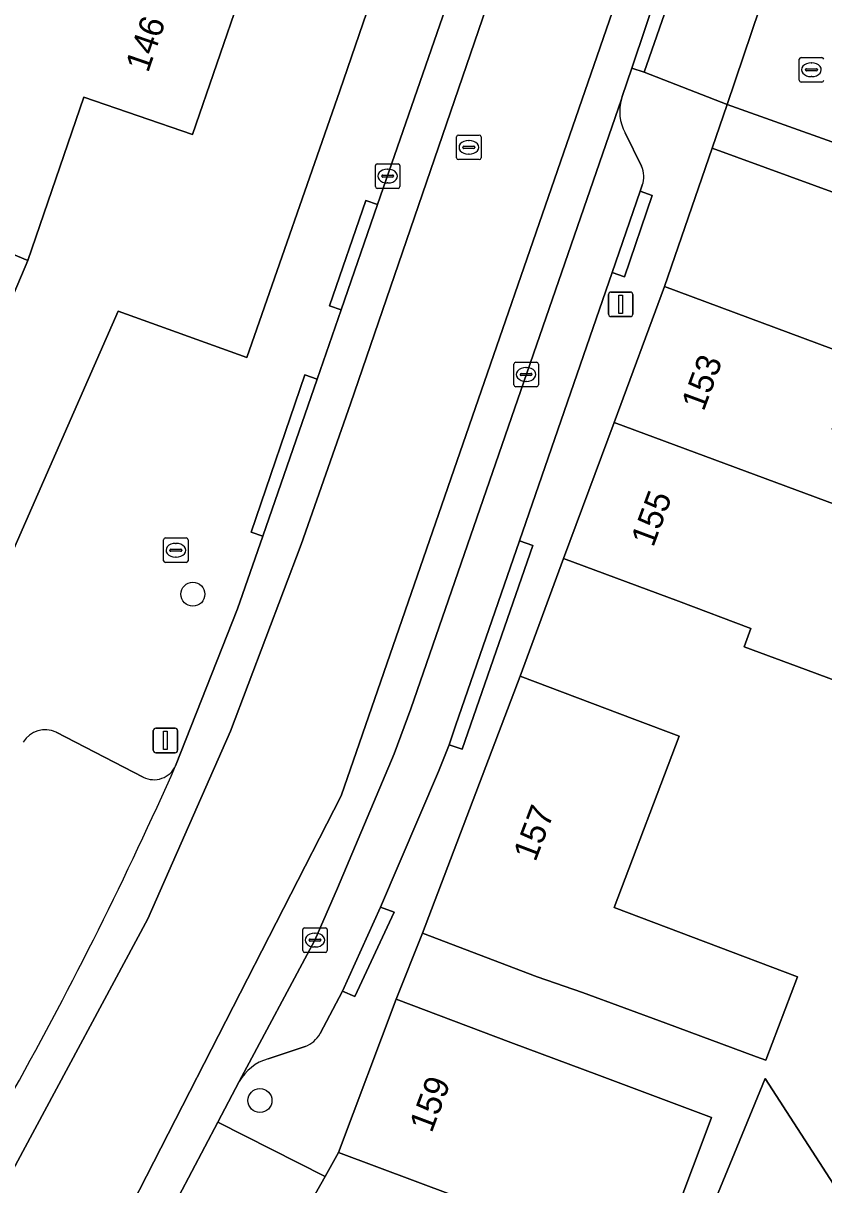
# Model space of a CAD drawing. Extents: x 162879 to 165540, y 384011 to 385181.
# Drawn here: x 164344.89 to 164377.54, y 384585.06 to 384632.45 of the extents above; entities that cross this region are included whole.
import ezdxf

# ---------------------------------------------------------------- set-up
doc = ezdxf.new("R2010")
doc.units = 0
for name, color, linetype in [('IMGEO_Boom', 7, 'Continuous'), ('IMGEO_Erf', 7, 'Continuous'), ('IMGEO_Groenvoorziening', 7, 'Continuous'), ('IMGEO_Kolk', 7, 'Continuous'), ('IMGEO_Lichtmast', 7, 'Continuous'), ('IMGEO_Pand', 7, 'Continuous'), ('IMGEO_Pand_nummerreeks', 7, 'Continuous'), ('IMGEO_Parkeervlak_open', 7, 'Continuous'), ('IMGEO_Rijbaan_lokaal_gesloten', 7, 'Continuous'), ('IMGEO_Rijbaan_lokaal_open', 7, 'Continuous'), ('IMGEO_Rioolput', 7, 'Continuous'), ('IMGEO_Voetpad_open', 7, 'Continuous')]:
    doc.layers.add(name, color=color, linetype=linetype)

msp = doc.modelspace()

# ---------------------------------------------------------------- linework, layer by layer
at = {"layer": 'IMGEO_Boom'}
for centre in [(164351.812, 384609.152), (164354.546, 384588.497)]:
    msp.add_circle(centre, 0.489, dxfattribs=at)
at = {"layer": 'IMGEO_Erf'}
for points in [[(164289.768, 384534.7), (164291.477, 384535.954), (164309.602, 384548.644), (164322.198, 384559.899), (164322.408, 384560.17), (164322.494, 384560.391), (164335.312, 384590.058), (164348.766, 384620.706), (164354.011, 384618.805), (164357.798, 384629.685), (164376.258, 384683.505)], [(164353.776, 384633.69), (164351.792, 384627.904), (164347.359, 384629.424), (164345.076, 384622.769), (164339.242, 384608.961)], [(164380.322, 384624.675), (164372.988, 384627.356), (164371.041, 384621.703), (164379.007, 384618.748)], [(164378.59, 384605.417), (164376.788, 384606.086), (164374.294, 384607.012), (164374.569, 384607.754), (164371.614, 384608.873), (164366.926, 384610.612), (164365.158, 384605.817), (164369.833, 384604.044), (164371.64, 384603.358), (164368.992, 384596.378), (164376.463, 384593.544), (164375.175, 384590.143), (164374.792, 384590.285), (164371.098, 384591.652), (164367.701, 384592.909), (164365.852, 384593.549), (164361.177, 384595.323), (164360.102, 384592.629), (164364.783, 384590.871), (164368.395, 384589.515), (164372.953, 384587.803), (164372.574, 384586.792), (164370.607, 384581.554)], [(164382.927, 384568.841), (164374.307, 384566.268), (164374.035, 384567.211), (164372.932, 384567.459), (164372.398, 384569.321), (164373.175, 384570.123), (164371.905, 384574.431), (164376.223, 384575.739), (164373.518, 384579.807), (164372.087, 384581.958), (164373.989, 384586.583), (164375.144, 384589.391), (164378.237, 384584.631)], [(164362.436, 384584.622), (164357.755, 384586.38), (164357.2, 384585.398), (164354.403, 384580.448)]]:
    msp.add_lwpolyline(points, dxfattribs=at)
at = {"layer": 'IMGEO_Groenvoorziening'}
msp.add_lwpolyline([(164380.189, 384626.782), (164373.598, 384629.128), (164372.988, 384627.356), (164380.322, 384624.675), (164382.861, 384623.493), (164385.057, 384622.108), (164396.389, 384609.653), (164396.9, 384611.092), (164386.964, 384622.407)], dxfattribs=at)
at = {"layer": 'IMGEO_Kolk'}
for p, q in [((164376.536, 384630.122), (164376.536, 384630.974)), ((164376.611, 384631.048), (164377.463, 384631.048)), ((164376.795, 384630.542), (164376.795, 384630.554)), ((164377.233, 384630.505), (164376.835, 384630.505)), ((164376.838, 384630.591), (164377.236, 384630.591)), ((164377.024, 384630.828), (164377.049, 384630.828)), ((164377.279, 384630.554), (164377.279, 384630.542)), ((164377.463, 384630.048), (164376.611, 384630.048)), ((164377.047, 384630.268), (164377.022, 384630.268)), ((164359.254, 384625.784), (164359.254, 384626.636)), ((164359.329, 384626.71), (164360.181, 384626.71)), ((164360.255, 384626.636), (164360.255, 384625.784)), ((164359.513, 384626.204), (164359.513, 384626.216)), ((164359.951, 384626.167), (164359.553, 384626.167)), ((164359.556, 384626.253), (164359.954, 384626.253)), ((164359.742, 384626.49), (164359.767, 384626.49)), ((164359.997, 384626.216), (164359.997, 384626.204)), ((164360.181, 384625.71), (164359.329, 384625.71)), ((164359.765, 384625.93), (164359.74, 384625.93)), ((164364.974, 384618.617), (164365.826, 384618.617)), ((164364.899, 384617.691), (164364.899, 384618.543)), ((164365.158, 384618.111), (164365.158, 384618.123)), ((164365.201, 384618.16), (164365.599, 384618.16)), ((164365.387, 384618.397), (164365.412, 384618.397)), ((164365.642, 384618.123), (164365.642, 384618.111)), ((164365.9, 384618.543), (164365.9, 384617.691)), ((164365.596, 384618.074), (164365.198, 384618.074)), ((164365.41, 384617.837), (164365.385, 384617.837)), ((164365.826, 384617.617), (164364.974, 384617.617)), ((164350.615, 384610.522), (164350.615, 384611.374)), ((164350.69, 384611.448), (164351.542, 384611.448)), ((164350.917, 384610.991), (164351.315, 384610.991)), ((164351.103, 384611.228), (164351.128, 384611.228)), ((164351.616, 384611.374), (164351.616, 384610.522)), ((164350.874, 384610.942), (164350.874, 384610.954)), ((164351.312, 384610.905), (164350.914, 384610.905)), ((164351.126, 384610.668), (164351.101, 384610.668)), ((164351.358, 384610.954), (164351.358, 384610.942)), ((164351.542, 384610.448), (164350.69, 384610.448)), ((164356.289, 384594.617), (164356.289, 384595.469)), ((164356.364, 384595.543), (164357.216, 384595.543)), ((164357.29, 384595.469), (164357.29, 384594.617)), ((164356.548, 384595.037), (164356.548, 384595.049)), ((164356.986, 384595), (164356.588, 384595)), ((164356.591, 384595.086), (164356.989, 384595.086)), ((164356.777, 384595.323), (164356.802, 384595.323)), ((164357.032, 384595.049), (164357.032, 384595.037)), ((164357.216, 384594.543), (164356.364, 384594.543)), ((164356.8, 384594.763), (164356.775, 384594.763))]:
    msp.add_line(p, q, dxfattribs=at)
for points in [[(164376.536, 384630.122), (164376.536, 384630.974)], [(164376.611, 384631.048), (164377.463, 384631.048)], [(164377.463, 384630.048), (164376.611, 384630.048)], [(164359.254, 384625.784), (164359.254, 384626.636)], [(164359.329, 384626.71), (164360.181, 384626.71)], [(164360.255, 384626.636), (164360.255, 384625.784)], [(164360.181, 384625.71), (164359.329, 384625.71)], [(164364.974, 384618.617), (164365.826, 384618.617)], [(164364.899, 384617.691), (164364.899, 384618.543)], [(164365.9, 384618.543), (164365.9, 384617.691)], [(164365.826, 384617.617), (164364.974, 384617.617)], [(164350.615, 384610.522), (164350.615, 384611.374)], [(164350.69, 384611.448), (164351.542, 384611.448)], [(164351.616, 384611.374), (164351.616, 384610.522)], [(164351.542, 384610.448), (164350.69, 384610.448)], [(164356.289, 384594.617), (164356.289, 384595.469)], [(164356.364, 384595.543), (164357.216, 384595.543)], [(164357.29, 384595.469), (164357.29, 384594.617)], [(164357.216, 384594.543), (164356.364, 384594.543)]]:
    msp.add_lwpolyline(points, dxfattribs=at)
for centre, radius, start, end in [((164376.613, 384630.972), 0.0765, 91.552, 178.448), ((164376.613, 384630.972), 0.0765, 91.552, 178.448), ((164377.461, 384630.972), 0.0765, 1.552, 88.448), ((164377.461, 384630.972), 0.0765, 1.552, 88.448), ((164376.835, 384630.551), 0.0403, 85.8775, 175.7526), ((164376.832, 384630.541), 0.0366, 178.938, 274.7102), ((164377.236, 384630.548), 0.043, 264.8664, 352.4533), ((164377.24, 384630.553), 0.0386, 1.7309, 96.639), ((164376.613, 384630.124), 0.0765, 181.552, 268.448), ((164376.613, 384630.124), 0.0765, 181.552, 268.448), ((164377.461, 384630.124), 0.0765, 271.552, 358.448), ((164377.461, 384630.124), 0.0765, 271.552, 358.448), ((164359.331, 384626.634), 0.0765, 91.552, 178.448), ((164359.331, 384626.634), 0.0765, 91.552, 178.448), ((164360.179, 384626.634), 0.0765, 1.552, 88.448), ((164360.179, 384626.634), 0.0765, 1.552, 88.448), ((164359.553, 384626.213), 0.0403, 85.8775, 175.7526), ((164359.55, 384626.203), 0.0366, 178.938, 274.7102), ((164359.954, 384626.21), 0.043, 264.8664, 352.4533), ((164359.958, 384626.215), 0.0386, 1.7309, 96.639), ((164359.331, 384625.786), 0.0765, 181.552, 268.448), ((164359.331, 384625.786), 0.0765, 181.552, 268.448), ((164360.179, 384625.786), 0.0765, 271.552, 358.448), ((164360.179, 384625.786), 0.0765, 271.552, 358.448), ((164364.976, 384618.541), 0.0765, 91.552, 178.448), ((164364.976, 384618.541), 0.0765, 91.552, 178.448), ((164365.824, 384618.541), 0.0765, 1.552, 88.448), ((164365.824, 384618.541), 0.0765, 1.552, 88.448), ((164365.198, 384618.12), 0.0403, 85.8775, 175.7526), ((164365.195, 384618.11), 0.0366, 178.938, 274.7102), ((164365.599, 384618.117), 0.043, 264.8664, 352.4533), ((164365.603, 384618.122), 0.0386, 1.7309, 96.639), ((164364.976, 384617.693), 0.0765, 181.552, 268.448), ((164364.976, 384617.693), 0.0765, 181.552, 268.448), ((164365.824, 384617.693), 0.0765, 271.552, 358.448), ((164365.824, 384617.693), 0.0765, 271.552, 358.448), ((164350.692, 384611.372), 0.0765, 91.552, 178.448), ((164350.692, 384611.372), 0.0765, 91.552, 178.448), ((164350.914, 384610.951), 0.0403, 85.8775, 175.7526), ((164351.319, 384610.953), 0.0386, 1.7309, 96.639), ((164351.54, 384611.372), 0.0765, 1.552, 88.448), ((164351.54, 384611.372), 0.0765, 1.552, 88.448), ((164350.692, 384610.524), 0.0765, 181.552, 268.448), ((164350.692, 384610.524), 0.0765, 181.552, 268.448), ((164350.911, 384610.941), 0.0366, 178.938, 274.7102), ((164351.315, 384610.948), 0.043, 264.8664, 352.4533), ((164351.54, 384610.524), 0.0765, 271.552, 358.448), ((164351.54, 384610.524), 0.0765, 271.552, 358.448), ((164356.366, 384595.467), 0.0765, 91.552, 178.448), ((164356.366, 384595.467), 0.0765, 91.552, 178.448), ((164357.214, 384595.467), 0.0765, 1.552, 88.448), ((164357.214, 384595.467), 0.0765, 1.552, 88.448), ((164356.588, 384595.046), 0.0403, 85.8775, 175.7526), ((164356.585, 384595.036), 0.0366, 178.938, 274.7102), ((164356.989, 384595.043), 0.043, 264.8664, 352.4533), ((164356.993, 384595.048), 0.0386, 1.7309, 96.639), ((164356.366, 384594.619), 0.0765, 181.552, 268.448), ((164356.366, 384594.619), 0.0765, 181.552, 268.448), ((164357.214, 384594.619), 0.0765, 271.552, 358.448), ((164357.214, 384594.619), 0.0765, 271.552, 358.448)]:
    msp.add_arc(centre, radius, start, end, dxfattribs=at)
for centre, major_axis, ratio, start_param, end_param in [((164377.023, 384630.548), (-0.387, 0.002), 0.722429, 4.712389, 7.853982), ((164377.048, 384630.548), (-0.39, 0.002), 0.717154, 1.570796, 4.712389), ((164359.741, 384626.21), (-0.387, 0.002), 0.722429, 4.712389, 7.853982), ((164359.766, 384626.21), (-0.39, 0.002), 0.717154, 1.570796, 4.712389), ((164365.386, 384618.117), (-0.387, 0.002), 0.722429, 4.712389, 7.853982), ((164365.411, 384618.117), (-0.39, 0.002), 0.717154, 1.570796, 4.712389), ((164351.102, 384610.948), (-0.387, 0.002), 0.722429, 4.712389, 7.853982), ((164351.127, 384610.948), (-0.39, 0.002), 0.717154, 1.570796, 4.712389), ((164356.776, 384595.043), (-0.387, 0.002), 0.722429, 4.712389, 7.853982), ((164356.801, 384595.043), (-0.39, 0.002), 0.717154, 1.570796, 4.712389)]:
    msp.add_ellipse(centre, major_axis=major_axis, ratio=ratio, start_param=start_param, end_param=end_param, dxfattribs=at)
at = {"layer": 'IMGEO_Lichtmast'}
for p, q in [((164368.86, 384621.481), (164369.65, 384621.481)), ((164369.65, 384621.481), (164368.86, 384621.481)), ((164368.76, 384620.581), (164368.76, 384621.381)), ((164368.76, 384621.381), (164368.76, 384620.581)), ((164369.75, 384621.381), (164369.75, 384620.581)), ((164369.75, 384620.581), (164369.75, 384621.381)), ((164369.65, 384620.481), (164368.86, 384620.481)), ((164368.86, 384620.481), (164369.65, 384620.481)), ((164350.196, 384602.787), (164350.196, 384603.587)), ((164350.196, 384603.587), (164350.196, 384602.787)), ((164350.296, 384603.687), (164351.086, 384603.687)), ((164351.086, 384603.687), (164350.296, 384603.687)), ((164351.186, 384603.587), (164351.186, 384602.787)), ((164351.186, 384602.787), (164351.186, 384603.587)), ((164351.086, 384602.687), (164350.296, 384602.687)), ((164350.296, 384602.687), (164351.086, 384602.687))]:
    msp.add_line(p, q, dxfattribs=at)
for points in [[(164369.18, 384621.356), (164369.33, 384621.356), (164369.33, 384620.606), (164369.18, 384620.606), (164369.18, 384621.356)], [(164350.616, 384603.562), (164350.766, 384603.562), (164350.766, 384602.812), (164350.616, 384602.812), (164350.616, 384603.562)]]:
    msp.add_lwpolyline(points, dxfattribs=at)
for centre, start, end in [((164368.86, 384621.381), 90, 180), ((164368.86, 384621.381), 90, 180), ((164369.65, 384621.381), 0, 90), ((164369.65, 384621.381), 360, 90), ((164368.86, 384620.581), 180, 270), ((164368.86, 384620.581), 180, 270), ((164369.65, 384620.581), 270, 0), ((164369.65, 384620.581), 270, 0), ((164350.296, 384603.587), 90, 180), ((164350.296, 384603.587), 90, 180), ((164351.086, 384603.587), 0, 90), ((164351.086, 384603.587), 360, 90), ((164350.296, 384602.787), 180, 270), ((164350.296, 384602.787), 180, 270), ((164351.086, 384602.787), 270, 0), ((164351.086, 384602.787), 270, 0)]:
    msp.add_arc(centre, 0.1, start, end, dxfattribs=at)
at = {"layer": 'IMGEO_Pand'}
for points in [[(164353.776, 384633.69), (164342.696, 384637.447), (164340.83, 384632.002), (164337.947, 384632.99), (164337.148, 384630.658), (164335.782, 384626.675), (164340.539, 384624.671), (164345.076, 384622.769), (164347.359, 384629.424), (164351.792, 384627.904)], [(164345.076, 384622.769), (164340.539, 384624.671), (164335.782, 384626.675), (164327.911, 384629.99), (164324.452, 384631.447), (164322.89, 384627.807), (164327.999, 384625.614), (164326.646, 384622.461), (164334.007, 384619.302), (164332.682, 384616.213), (164331.065, 384612.445), (164339.242, 384608.961)], [(164377.879, 384615.881), (164379.007, 384618.748), (164371.041, 384621.703), (164368.984, 384616.158), (164382.15, 384611.275), (164383.739, 384610.687), (164384.731, 384609.222), (164386.588, 384606.479), (164390.137, 384609.044), (164387.396, 384612.833), (164382.926, 384614.545), (164382.74, 384614.06)], [(164382.15, 384611.275), (164368.984, 384616.158), (164366.926, 384610.612), (164371.614, 384608.873), (164374.569, 384607.754), (164374.294, 384607.012), (164376.788, 384606.086), (164378.59, 384605.417), (164379.896, 384608.936), (164381.114, 384608.484)], [(164371.64, 384603.358), (164369.833, 384604.044), (164365.158, 384605.817), (164361.177, 384595.323), (164365.852, 384593.549), (164367.701, 384592.909), (164371.098, 384591.652), (164374.792, 384590.285), (164375.175, 384590.143), (164376.463, 384593.544), (164368.992, 384596.378)], [(164357.755, 384586.38), (164362.436, 384584.622), (164370.607, 384581.554), (164372.574, 384586.792), (164372.953, 384587.803), (164368.395, 384589.515), (164364.783, 384590.871), (164360.102, 384592.629)], [(164378.237, 384584.631), (164375.144, 384589.391), (164373.989, 384586.583), (164372.087, 384581.958), (164373.518, 384579.807), (164376.223, 384575.739), (164371.905, 384574.431), (164373.175, 384570.123), (164372.398, 384569.321), (164372.932, 384567.459), (164374.035, 384567.211), (164374.307, 384566.268), (164382.927, 384568.841), (164382.677, 384569.735), (164387.287, 384571.149), (164380.91, 384580.649)]]:
    msp.add_lwpolyline(points, close=True, dxfattribs=at)
at = {"layer": 'IMGEO_Parkeervlak_open'}
for points in [[(164369.289, 384629.355), (164360.693, 384604.483), (164360.017, 384602.646), (164357.713, 384597.167), (164356.79, 384595.043), (164353.704, 384589.272)], [(164370.101, 384626.611), (164369.44, 384627.981)], [(164365.125, 384611.334), (164368.906, 384622.276), (164370.051, 384625.59), (164370.137, 384625.838)], [(164357, 384591.23), (164357.913, 384592.964), (164359.464, 384596.391), (164361.824, 384601.916), (164362.264, 384603.007), (164362.516, 384603.784), (164365.125, 384611.334)], [(164349.788, 384601.688), (164346.235, 384603.523)], [(164354.879, 384590.199), (164356.394, 384590.701)]]:
    msp.add_lwpolyline(points, dxfattribs=at)
for centre, radius, start, end in [((164371.012, 384628.849), 1.796, 163.6376, 208.9055), ((164369.237, 384626.183), 0.964, 338.9973, 26.3356), ((164345.792, 384602.564), 1.057, 65.1905, 148.2393), ((164200.981, 384668.735), 164.227, 330.92511, 336.08347), ((164350.221, 384602.561), 0.974, 243.6335, 335.5145), ((164355.966, 384591.803), 1.182, 291.2197, 331.0181), ((164355.405, 384588.324), 1.947, 105.6696, 150.8728)]:
    msp.add_arc(centre, radius, start, end, dxfattribs=at)
at = {"layer": 'IMGEO_Rijbaan_lokaal_gesloten'}
for points in [[(164367.051, 384642.631), (164380.274, 384680.965), (164378.896, 384681.413), (164378.769, 384681.129), (164376.771, 384675.295), (164375.285, 384671.007), (164372.935, 384664.159), (164371.362, 384659.643), (164369.156, 384653.204), (164368.96, 384652.634), (164365.737, 384643.274), (164365.562, 384642.796), (164364.179, 384639.006), (164363.274, 384636.394), (164359.345, 384625.054), (164357.858, 384620.761), (164356.876, 384617.926), (164354.657, 384611.521), (164353.63, 384608.558), (164351.107, 384602.157)], [(164344.513, 384588.929), (164340.104, 384580.734), (164341.421, 384579.992), (164344.878, 384586.425), (164349.973, 384595.917), (164353.35, 384603.566), (164356.222, 384611.177), (164358.24, 384616.924), (164367.051, 384642.631)], [(164367.051, 384642.631), (164358.24, 384616.924), (164356.222, 384611.177), (164353.35, 384603.566), (164349.973, 384595.917), (164344.878, 384586.425), (164341.421, 384579.992), (164345.808, 384577.539), (164348.451, 384582.542), (164357.854, 384600.926), (164371.904, 384641.543)], [(164371.904, 384641.543), (164357.854, 384600.926), (164348.451, 384582.542), (164345.808, 384577.539), (164347.121, 384576.805), (164347.483, 384577.48), (164350.181, 384582.586), (164352.833, 384587.618), (164353.704, 384589.272), (164356.79, 384595.043), (164357.713, 384597.167), (164360.017, 384602.646), (164360.693, 384604.483), (164369.289, 384629.355), (164369.323, 384629.453), (164369.716, 384630.619), (164371.43, 384635.723)]]:
    msp.add_lwpolyline(points, dxfattribs=at)
msp.add_arc((164200.981, 384668.735), 164.227, 330.92511, 336.08347, dxfattribs=at)
at = {"layer": 'IMGEO_Rijbaan_lokaal_open'}
msp.add_lwpolyline([(164383.053, 384630.995), (164375.254, 384634.053), (164373.598, 384629.128), (164380.189, 384626.782)], dxfattribs=at)
at = {"layer": 'IMGEO_Rioolput'}
for p, q in [((164362.563, 384626.958), (164362.563, 384627.81)), ((164362.638, 384627.884), (164363.49, 384627.884)), ((164363.051, 384627.664), (164363.076, 384627.664)), ((164363.564, 384627.81), (164363.564, 384626.958)), ((164362.822, 384627.378), (164362.822, 384627.39)), ((164363.26, 384627.341), (164362.862, 384627.341)), ((164362.865, 384627.427), (164363.263, 384627.427)), ((164363.074, 384627.104), (164363.049, 384627.104)), ((164363.306, 384627.39), (164363.306, 384627.378)), ((164363.49, 384626.884), (164362.638, 384626.884))]:
    msp.add_line(p, q, dxfattribs=at)
for points in [[(164362.563, 384626.958), (164362.563, 384627.81)], [(164362.638, 384627.884), (164363.49, 384627.884)], [(164363.564, 384627.81), (164363.564, 384626.958)], [(164363.49, 384626.884), (164362.638, 384626.884)]]:
    msp.add_lwpolyline(points, dxfattribs=at)
for centre, radius, start, end in [((164362.64, 384627.808), 0.0765, 91.552, 178.448), ((164362.64, 384627.808), 0.0765, 91.552, 178.448), ((164363.488, 384627.808), 0.0765, 1.552, 88.448), ((164363.488, 384627.808), 0.0765, 1.552, 88.448), ((164362.862, 384627.387), 0.0403, 85.8775, 175.7526), ((164362.859, 384627.377), 0.0366, 178.938, 274.7102), ((164363.263, 384627.384), 0.043, 264.8664, 352.4533), ((164363.267, 384627.389), 0.0386, 1.7309, 96.639), ((164362.64, 384626.96), 0.0765, 181.552, 268.448), ((164362.64, 384626.96), 0.0765, 181.552, 268.448), ((164363.488, 384626.96), 0.0765, 271.552, 358.448), ((164363.488, 384626.96), 0.0765, 271.552, 358.448)]:
    msp.add_arc(centre, radius, start, end, dxfattribs=at)
for centre, major_axis, ratio, start_param, end_param in [((164363.05, 384627.384), (-0.387, 0.002), 0.722429, 4.712389, 7.853982), ((164363.075, 384627.384), (-0.39, 0.002), 0.717154, 1.570796, 4.712389)]:
    msp.add_ellipse(centre, major_axis=major_axis, ratio=ratio, start_param=start_param, end_param=end_param, dxfattribs=at)
at = {"layer": 'IMGEO_Voetpad_open'}
for points in [[(164377.118, 384685.851), (164376.258, 384683.505), (164357.798, 384629.685), (164354.011, 384618.805), (164348.766, 384620.706), (164335.312, 384590.058), (164322.494, 384560.391), (164322.408, 384560.17), (164322.198, 384559.899), (164309.602, 384548.644), (164291.477, 384535.954), (164289.768, 384534.7)], [(164351.107, 384602.157), (164353.63, 384608.558), (164354.657, 384611.521), (164354.185, 384611.682), (164356.377, 384618.101), (164356.876, 384617.926), (164357.858, 384620.761), (164357.383, 384620.916), (164358.869, 384625.217), (164359.345, 384625.054), (164363.274, 384636.394)], [(164373.598, 384629.128), (164370.211, 384630.447), (164369.716, 384630.619), (164369.323, 384629.453), (164369.289, 384629.355)], [(164353.704, 384589.272), (164352.833, 384587.618), (164357.2, 384585.398), (164357.755, 384586.38), (164360.102, 384592.629), (164361.177, 384595.323), (164365.158, 384605.817), (164366.926, 384610.612), (164368.984, 384616.158), (164371.041, 384621.703), (164372.988, 384627.356), (164373.598, 384629.128)], [(164369.44, 384627.981), (164370.101, 384626.611)], [(164370.137, 384625.838), (164370.051, 384625.59), (164370.542, 384625.422), (164369.411, 384622.104), (164368.906, 384622.276), (164365.125, 384611.334), (164365.679, 384611.142), (164362.787, 384602.826), (164362.264, 384603.007), (164361.824, 384601.916), (164359.464, 384596.391), (164360.022, 384596.185), (164358.412, 384592.74), (164357.913, 384592.964), (164357, 384591.23)], [(164346.235, 384603.523), (164349.788, 384601.688)], [(164356.394, 384590.701), (164354.879, 384590.199)]]:
    msp.add_lwpolyline(points, dxfattribs=at)
for points in [[(164371.43, 384635.723), (164369.716, 384630.619), (164370.211, 384630.447), (164371.985, 384635.53)], [(164375.254, 384634.053), (164371.985, 384635.53), (164370.211, 384630.447), (164373.598, 384629.128)], [(164357.858, 384620.761), (164359.345, 384625.054), (164358.869, 384625.217), (164357.383, 384620.916)], [(164370.051, 384625.59), (164368.906, 384622.276), (164369.411, 384622.104), (164370.542, 384625.422)], [(164356.876, 384617.926), (164356.377, 384618.101), (164354.185, 384611.682), (164354.657, 384611.521)], [(164365.125, 384611.334), (164362.516, 384603.784), (164362.264, 384603.007), (164362.787, 384602.826), (164365.679, 384611.142)], [(164357.913, 384592.964), (164358.412, 384592.74), (164360.022, 384596.185), (164359.464, 384596.391)], [(164357.2, 384585.398), (164352.833, 384587.618), (164350.181, 384582.586), (164354.403, 384580.448)]]:
    msp.add_lwpolyline(points, close=True, dxfattribs=at)
for centre, radius, start, end in [((164371.012, 384628.849), 1.796, 163.6376, 208.9055), ((164369.237, 384626.183), 0.964, 338.9973, 26.3356), ((164345.792, 384602.564), 1.057, 65.1905, 148.2393), ((164350.221, 384602.561), 0.974, 243.6335, 335.5145), ((164355.966, 384591.803), 1.182, 291.2197, 331.0181), ((164355.405, 384588.324), 1.947, 105.6696, 150.8728)]:
    msp.add_arc(centre, radius, start, end, dxfattribs=at)

# ---------------------------------------------------------------- texts
at = {"layer": 'IMGEO_Pand_nummerreeks'}
for s, rotation, p in [('146', 71.0754, (164349.983, 384630.397)), ('153', 69.643, (164372.64, 384616.582)), ('155', 69.643, (164370.583, 384611.037)), ('157', 69.2248, (164365.778, 384598.203)), ('159', 69.4148, (164361.546, 384587.146))]:
    msp.add_text(s, height=1, rotation=rotation, dxfattribs=at).set_placement(p)

doc.saveas('drawing.dxf')
